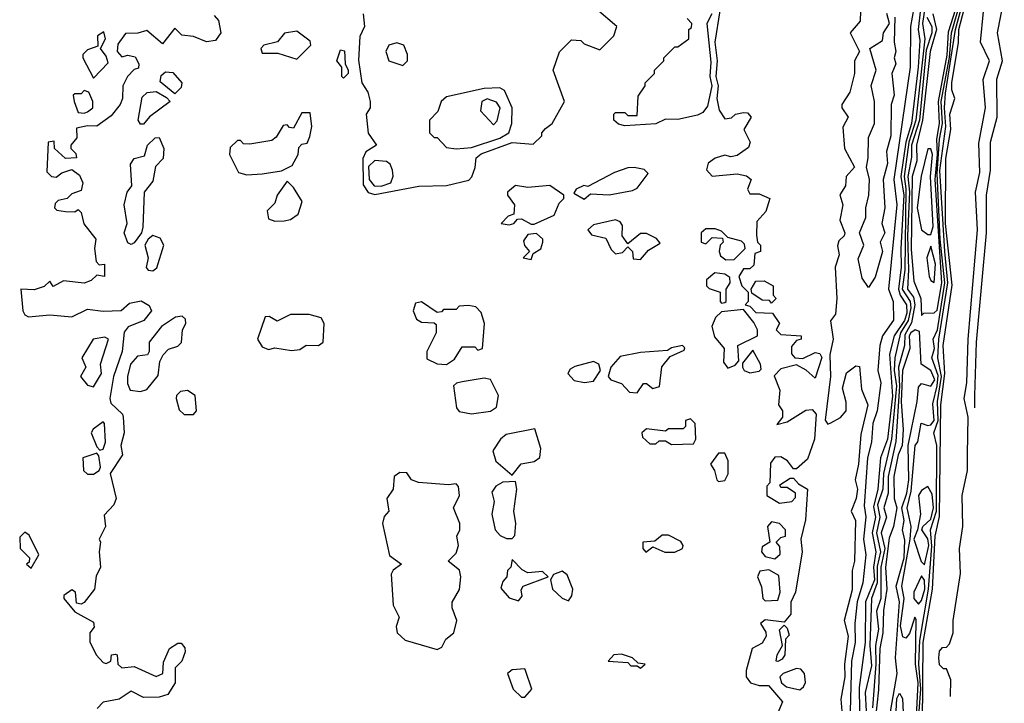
# Model space of a CAD drawing. Extents: x 2889633 to 3052318, y 540750 to 918690.
# Tile 398 of 656: x 3048868 to 3052020, y 676020 to 678207. Entities that reach past the tile are written whole.
import ezdxf

# ---------------------------------------------------------------- set-up
doc = ezdxf.new("R2010")
doc.units = 0

msp = doc.modelspace()

# ---------------------------------------------------------------- linework, layer by layer
at = {"layer": '0CON02XD'}
for points in [[(3051778.9, 678331.1), (3051758.5, 678195), (3051765.5, 678145.5), (3051737.1, 677885), (3051713.9, 677815), (3051699.4, 677705), (3051705, 677666), (3051701.8, 677405), (3051693.4, 677345), (3051718.9, 677305), (3051720.3, 677285), (3051712.5, 677245), (3051688.2, 677205), (3051670, 677125), (3051667.8, 677085), (3051674.7, 677035), (3051659.1, 676865), (3051633.1, 676755), (3051631.5, 676705), (3051614.6, 676655), (3051621.1, 676615), (3051610.4, 676565), (3051623.9, 676505), (3051612.7, 676457.3), (3051613.5, 676405), (3051594.6, 676355), (3051590, 676205), (3051595, 676140), (3051574.5, 676055), (3051577.5, 675995)], [(3051758.5, 678298.5), (3051744.2, 678175.8), (3051749.7, 678139.7), (3051744.2, 678055), (3051722.5, 677875), (3051704.8, 677815), (3051688.8, 677705), (3051698.9, 677645), (3051688.4, 677475), (3051690.3, 677415), (3051680.9, 677345), (3051686.8, 677325), (3051706.9, 677295), (3051707.5, 677267.5), (3051700.9, 677245), (3051667.5, 677195), (3051653, 677137), (3051662.6, 677002.6), (3051646.6, 676865), (3051623.3, 676805), (3051615.4, 676705), (3051601.8, 676648.2), (3051607.8, 676615), (3051597.2, 676565), (3051609.2, 676505), (3051601.2, 676455), (3051604.1, 676415), (3051576.2, 676345), (3051574.6, 676215), (3051555, 676070), (3051556.5, 675995)], [(3051926.1, 676965.3), (3051925.8, 677004.2), (3051931.4, 677175), (3051962.5, 677525), (3051962.5, 677645), (3051975.8, 677725), (3051975.8, 677815), (3051997.5, 677895), (3051996.1, 678016.1), (3052014.2, 678075), (3051998, 678165), (3052020, 678275)], [(3049967.5, 678225), (3049972.5, 678185), (3049957, 678153), (3049952.3, 678077.7), (3049963.3, 678005), (3049982.5, 677975), (3049990, 677945), (3049990, 677925), (3049977.5, 677905), (3049983.6, 677843.6), (3050010, 677805), (3049976, 677784), (3049966.8, 677763.2), (3049968.2, 677678.2), (3049983.6, 677653.6), (3050005, 677647.8), (3050146.1, 677673.9), (3050235, 677676), (3050306.1, 677693.9), (3050316.1, 677703.9), (3050326.1, 677733.9), (3050330, 677765), (3050345, 677778), (3050445, 677813.8), (3050511.7, 677808.3), (3050540, 677835), (3050540, 677845), (3050551.7, 677858.3), (3050572.5, 677875), (3050612.5, 677945), (3050576.2, 678045), (3050595.7, 678104.3), (3050635, 678142.5), (3050665, 678140), (3050675, 678130), (3050725, 678110), (3050770, 678155), (3050780, 678185), (3050715, 678240)], [(3051730.4, 678245), (3051719.2, 678185), (3051718.5, 678055), (3051666, 677695), (3051675.9, 677615), (3051648.9, 677345), (3051664.3, 677305), (3051665.8, 677245.8), (3051630, 677195), (3051621.5, 677165), (3051615.5, 677085), (3051624.3, 677045), (3051612.9, 676955), (3051599.4, 676915), (3051594.4, 676855), (3051582.5, 676805), (3051571.3, 676651.3), (3051576.4, 676616.4), (3051569.1, 676545), (3051576.5, 676495), (3051566.7, 676405), (3051548.8, 676345), (3051541.5, 676275), (3051542.7, 676215), (3051530.8, 676155), (3051526.8, 675995)], [(3051736.8, 675935), (3051744.2, 676085), (3051735.8, 676145), (3051738.3, 676288.3), (3051733.8, 676295), (3051716.9, 676243.1), (3051705, 676228.8), (3051695, 676232.5), (3051687.9, 676267.9), (3051699.4, 676355), (3051691.8, 676395), (3051718.8, 676545), (3051722, 676585), (3051709.2, 676645), (3051721.6, 676698.4), (3051734.3, 676844.3), (3051743.3, 676856.7), (3051753.9, 676916.1), (3051775, 676908.6), (3051785, 676911.1), (3051795.9, 676925), (3051791.7, 676978.3), (3051804.7, 677035), (3051808.3, 677068.3), (3051787.5, 677125), (3051796.8, 677155), (3051791.9, 677185), (3051806.5, 677215), (3051829.3, 677365), (3051814.8, 677505), (3051804.8, 677714.8), (3051812.7, 677825), (3051822.2, 677875), (3051817.8, 677945), (3051844.1, 678085.9), (3051851.4, 678165), (3051879.8, 678265)], [(3051729.7, 675755), (3051752.6, 676065), (3051746.8, 676145), (3051749.4, 676220.6), (3051777.7, 676385), (3051787.9, 676522.1), (3051783.5, 676575), (3051802.8, 676635), (3051803.5, 676845), (3051794.4, 676885), (3051807.9, 676925), (3051805.8, 676985), (3051818.8, 677065), (3051807.3, 677125), (3051810.8, 677185), (3051839.4, 677365), (3051829.5, 677465), (3051813.9, 677723.9), (3051833.3, 677865), (3051828.5, 677925), (3051832, 677972), (3051863.3, 678175), (3051887.9, 678265)], [(3051755, 677260), (3051762.5, 677267.5), (3051795, 677268.6), (3051805, 677278), (3051820.4, 677365), (3051798.2, 677695), (3051806.2, 677775), (3051804.4, 677825), (3051812.6, 677875), (3051809, 677945), (3051836.6, 678093.4), (3051841.7, 678168.3), (3051872, 678265)], [(3051757.8, 675955), (3051760.3, 676215), (3051789.7, 676385), (3051798.2, 676555), (3051812.1, 676617.9), (3051816.8, 676975), (3051829.7, 677075), (3051824.6, 677165), (3051853, 677357), (3051832.2, 677555), (3051832.9, 677762.9), (3051848.5, 677855), (3051845.6, 677905), (3051862, 677955), (3051851.9, 677981.9), (3051852.5, 678005), (3051873.6, 678133.6), (3051874.7, 678175), (3051897.8, 678265)], [(3049490.6, 678220.6), (3049504.4, 678204.4), (3049512, 678165), (3049495, 678140), (3049466.1, 678136.1), (3049425, 678153.3), (3049387.5, 678157.5), (3049365, 678180), (3049325, 678130), (3049275, 678172.5), (3049246.1, 678163.9), (3049207.5, 678162.5), (3049182, 678128), (3049180, 678105), (3049195, 678087.5), (3049215, 678093.3), (3049238.3, 678088.3), (3049250, 678065), (3049248.3, 678051.7), (3049235, 678047.5), (3049213.3, 678025), (3049198.8, 677995), (3049197.5, 677955), (3049190, 677935), (3049161.2, 677898.8), (3049115, 677866.2), (3049085, 677867.5), (3049050, 677860), (3049051.7, 677828.3), (3049032.5, 677805), (3049032.5, 677795), (3049048.3, 677778.3), (3049050, 677765), (3049015, 677762.5), (3048980, 677795), (3048978.3, 677818.3), (3048960, 677815), (3048955, 677720), (3048970, 677705), (3048985, 677702.5), (3049003, 677717), (3049035, 677727.5), (3049059.3, 677709.3), (3049070, 677685), (3049065, 677660), (3049035, 677650), (3049020, 677635), (3048991.7, 677628.3), (3048981.7, 677618.3), (3048980, 677605), (3048987.5, 677597.5), (3049015, 677593.3), (3049045, 677592.5), (3049055, 677600), (3049065, 677590), (3049074, 677554), (3049112.5, 677505), (3049107.5, 677475), (3049113.6, 677433.6), (3049123, 677423), (3049140, 677425), (3049140, 677385), (3049115, 677390), (3049097.5, 677372.5), (3049075, 677364.2), (3049008.3, 677371.7), (3048975, 677353.3), (3048965, 677370), (3048947, 677353), (3048915, 677342.5), (3048872.5, 677345), (3048878.8, 677275), (3048885, 677262.5), (3048896.4, 677256.4), (3048965, 677262.5), (3049035, 677256.2), (3049085, 677280.8), (3049135, 677274), (3049193.6, 677276.4), (3049220, 677300), (3049257.3, 677307.3), (3049283, 677293), (3049290, 677275), (3049266.2, 677245), (3049215.9, 677224.1), (3049203, 677207)], [(3050805, 677867.5), (3050785, 677872.5), (3050770, 677885), (3050770, 677905), (3050775, 677910), (3050805, 677910), (3050815, 677900), (3050845, 677900), (3050848.3, 677961.7), (3050870, 677995), (3050870, 678005), (3050900, 678035), (3050900, 678045), (3050930, 678075), (3050930, 678085), (3050965, 678120), (3050975, 678120), (3051010, 678145), (3051010, 678175), (3051018.3, 678181.7), (3051020, 678195), (3051005, 678210)], [(3051083.8, 678225), (3051067.5, 678195), (3051080.9, 678070.9), (3051077.5, 678025), (3051084.3, 677995), (3051070.3, 677929.7), (3051055, 677910), (3051038.3, 677901.7), (3050975, 677887.5), (3050935, 677888.8), (3050905, 677874), (3050805, 677867.5)], [(3051109.4, 678235), (3051093.6, 678135), (3051100.5, 678075), (3051096.9, 678025), (3051104.5, 677995), (3051100, 677955), (3051107, 677917), (3051125, 677890), (3051147, 677893), (3051160, 677905), (3051185, 677910), (3051198.3, 677908.3), (3051210, 677895), (3051186.7, 677855), (3051206.7, 677815), (3051201.7, 677798.3), (3051165, 677772.5), (3051145, 677767.5), (3051125, 677773.3), (3051095, 677763.8), (3051072, 677748), (3051066.4, 677726.4), (3051085, 677706.2), (3051165, 677713.3), (3051195, 677707.5), (3051210, 677695), (3051197.5, 677665), (3051205, 677650), (3051235, 677650), (3051270, 677635), (3051257, 677593), (3051228.3, 677561.7), (3051227, 677517), (3051230, 677495), (3051240, 677485), (3051240, 677465), (3051221.7, 677458.3), (3051218.3, 677421.7), (3051205, 677410), (3051185, 677410), (3051170, 677385), (3051180, 677355), (3051200, 677335), (3051200, 677305), (3051190, 677295), (3051205, 677290), (3051225, 677270), (3051278.3, 677268.3), (3051300, 677235), (3051290, 677215), (3051305, 677200), (3051370, 677195), (3051370, 677185), (3051355, 677180), (3051338.3, 677161.7), (3051338.3, 677138.3), (3051350, 677125), (3051375, 677122.5), (3051415, 677142.5), (3051429.3, 677139.3), (3051435.8, 677125.8), (3051415, 677060), (3051386.1, 677086.1), (3051355, 677102.5), (3051305, 677090), (3051283, 677067), (3051301.7, 677021.7), (3051297.5, 676975), (3051310, 676955), (3051310, 676935), (3051291.7, 676911.7), (3051325, 676920), (3051385, 676957.5), (3051405, 676960), (3051418, 676945), (3051412, 676865), (3051389.6, 676800.4), (3051355, 676770), (3051345, 676770), (3051325.9, 676795.9), (3051305, 676808.8), (3051285, 676807.5), (3051272, 676788), (3051270, 676725), (3051260, 676715), (3051260, 676685), (3051300.7, 676660.7), (3051340, 676665), (3051351.7, 676678.3), (3051351.7, 676691.7), (3051325, 676710)], [(3051560, 678235), (3051558.1, 678201.9), (3051526.2, 678165), (3051556.2, 678105), (3051540, 678075), (3051540, 678035), (3051525.7, 677975), (3051500, 677935), (3051500, 677925), (3051520, 677895), (3051503, 677863), (3051508, 677795), (3051540, 677735), (3051514, 677705), (3051511.2, 677675), (3051493.6, 677646.4), (3051503.3, 677615), (3051493.3, 677565), (3051510, 677525), (3051507.5, 677515), (3051490.4, 677499.6), (3051486.4, 677483.6), (3051491.2, 677455), (3051478.8, 677415), (3051484, 677315), (3051480, 677265), (3051463.6, 677243.6), (3051472.5, 677185), (3051461.1, 677135), (3051463.8, 677065), (3051446.2, 676926.2), (3051455, 676913.3), (3051465, 676916.7), (3051496.1, 676933.9), (3051513.3, 676955), (3051513.6, 676983.6), (3051501.7, 677028.3), (3051515, 677077.5), (3051545, 677100), (3051557, 677097), (3051562.5, 677025), (3051583.3, 676975), (3051560.7, 676879.3), (3051553.3, 676785), (3051542.5, 676735), (3051550, 676705), (3051546, 676675), (3051530, 676635), (3051543.3, 676605), (3051540, 676475), (3051532.5, 676445), (3051533, 676383), (3051507.5, 676285), (3051520, 676235), (3051508, 676145), (3051510, 676105), (3051497, 676033), (3051500, 675995)], [(3051670, 678215), (3051667.5, 678135), (3051672.5, 678105), (3051667.5, 678085), (3051672.5, 678065), (3051660, 678035), (3051667.5, 677965), (3051657.5, 677935), (3051656.7, 677835), (3051642.5, 677785), (3051646.4, 677746.4), (3051632.5, 677695), (3051637.5, 677605), (3051627.5, 677555), (3051637.5, 677525), (3051622.5, 677495), (3051630, 677465), (3051607, 677383), (3051585, 677350), (3051565, 677380), (3051551.7, 677441.7), (3051570, 677485), (3051556.7, 677525), (3051576.4, 677573.6), (3051576.7, 677605), (3051586.2, 677645), (3051588.8, 677695), (3051578.8, 677735), (3051584.2, 677765), (3051585, 677830), (3051604, 677875), (3051604.2, 677945), (3051594.3, 677995.7), (3051610, 678045), (3051590, 678115), (3051630, 678140), (3051633.3, 678165), (3051652.5, 678195), (3051643.6, 678226.4)], [(3051772.5, 678215), (3051787.5, 678185), (3051788.2, 678165), (3051770.4, 678109.6), (3051748.4, 677885), (3051722.9, 677805), (3051722.8, 677767.2), (3051711.6, 677705), (3051716.8, 677655), (3051710, 677515), (3051713, 677407), (3051710, 677345), (3051729.1, 677319.1), (3051734, 677295), (3051723, 677237), (3051701.3, 677198.7), (3051700.5, 677165), (3051681.3, 677095), (3051684.3, 677034.3), (3051672.4, 676857.6), (3051648.2, 676745), (3051648.2, 676691.8), (3051634.4, 676645.6), (3051642.5, 676615), (3051625.8, 676565.8), (3051637.7, 676515), (3051624.7, 676455), (3051624.4, 676355), (3051610.6, 676315), (3051617.4, 676257.4), (3051607.7, 676205), (3051609.2, 676145), (3051597.7, 676005)], [(3051791.5, 678225), (3051803.3, 678175), (3051783.2, 678105), (3051758.6, 677885), (3051738.5, 677805), (3051740, 677755), (3051724.7, 677705), (3051721.5, 677471.5), (3051730, 677370), (3051753.1, 677315), (3051755, 677260)], [(3051847.8, 676042.1), (3051848.8, 676095), (3051835, 676130), (3051825, 676130), (3051813, 676143), (3051810, 676165), (3051813, 676187), (3051821.7, 676198.3), (3051835, 676200), (3051845, 676210), (3051855.8, 676245), (3051856, 676285), (3051880, 676435), (3051876.9, 676515), (3051886.9, 676585), (3051885.6, 676685), (3051902.5, 676765), (3051902.7, 676817.3), (3051904, 676935), (3051891.2, 676995), (3051900, 677045), (3051904.2, 677185), (3051934.2, 677535), (3051928, 677655), (3051941.7, 677718.3), (3051938.3, 677811.7), (3051960, 677925), (3051952.5, 678015), (3051972.5, 678075), (3051943.3, 678135), (3051953, 678233)], [(3049105, 678020), (3049151.7, 678068.3), (3049145, 678090), (3049127.5, 678115), (3049142.5, 678145), (3049137.5, 678167.5), (3049117.5, 678155), (3049118.3, 678121.7), (3049085, 678110), (3049070, 678095), (3049070, 678085), (3049105, 678020)], [(3049755, 678080), (3049800, 678125), (3049798.3, 678138.3), (3049755, 678170), (3049716.4, 678163.6), (3049693.6, 678136.4), (3049650, 678125), (3049640, 678115), (3049645, 678100), (3049695, 678100), (3049755, 678080)], [(3050095, 678060), (3050110, 678075), (3050110, 678095), (3050097.5, 678125), (3050075, 678132.5), (3050050, 678125), (3050040, 678105), (3050050, 678075), (3050095, 678060)], [(3049905, 678020), (3049900, 678025), (3049900, 678055), (3049883.3, 678075), (3049895, 678110), (3049907.5, 678107.5), (3049910, 678065), (3049920, 678045), (3049920, 678035), (3049905, 678020)], [(3049365, 677970), (3049318.3, 678008.3), (3049321.7, 678028.3), (3049335, 678040), (3049358.3, 678038.3), (3049387.5, 678005), (3049385, 677990), (3049365, 677970)], [(3050265, 677793.8), (3050315, 677797.5), (3050405, 677828.1), (3050433.8, 677845), (3050444, 677875), (3050444.2, 677925), (3050420, 677980), (3050405, 677989.2), (3050355, 677987.1), (3050235, 677960), (3050217.5, 677945), (3050207, 677913), (3050180, 677885), (3050180, 677845), (3050195, 677830), (3050205, 677830), (3050235, 677797.5), (3050265, 677793.8)], [(3049075, 677907.5), (3049085, 677912.5), (3049102.5, 677925), (3049102.5, 677945), (3049090, 677975), (3049075, 677980), (3049065, 677970), (3049045, 677970), (3049040, 677965), (3049042.5, 677945), (3049055, 677910), (3049075, 677907.5)], [(3049265, 677872.5), (3049255, 677872.5), (3049247.5, 677885), (3049260.7, 677959.3), (3049276.4, 677973.6), (3049305, 677977.5), (3049338.3, 677958.3), (3049350, 677945), (3049283.6, 677896.4), (3049265, 677872.5)], [(3050385, 677870), (3050397, 677883), (3050406.7, 677925), (3050395, 677942.5), (3050365, 677953.3), (3050347.5, 677945), (3050343.3, 677915), (3050385, 677870)], [(3049595, 677710), (3049645, 677714), (3049706.4, 677723.6), (3049740, 677740), (3049760, 677775), (3049761.7, 677798.3), (3049771.7, 677808.3), (3049788.3, 677811.7), (3049797, 677833), (3049803.3, 677865), (3049798.3, 677908.3), (3049771.7, 677908.3), (3049745, 677860), (3049731.7, 677861.7), (3049725, 677870), (3049711.7, 677868.3), (3049689.3, 677830.7), (3049675, 677820), (3049605, 677808.8), (3049585, 677810), (3049575, 677820), (3049565, 677820), (3049541.7, 677798.3), (3049540, 677775), (3049568.3, 677718.3), (3049595, 677710)], [(3049225, 677487.5), (3049215, 677492.5), (3049202.5, 677525), (3049212.5, 677555), (3049202.5, 677615), (3049212.5, 677655), (3049227.5, 677675), (3049222.5, 677745), (3049235, 677762.5), (3049268.3, 677771.7), (3049277.5, 677805), (3049301.7, 677828.3), (3049315, 677830), (3049330, 677795), (3049327.5, 677762.5), (3049303, 677737), (3049295, 677690), (3049266.7, 677655), (3049263, 677543), (3049258, 677525), (3049235, 677493.3), (3049225, 677487.5)], [(3051775, 677519.2), (3051785, 677520), (3051792.3, 677545), (3051783.4, 677705), (3051789.7, 677775), (3051785, 677793.8), (3051775, 677793.8), (3051754.2, 677705.8), (3051740.7, 677605), (3051754.5, 677534.5), (3051775, 677519.2)], [(3050025, 677674.3), (3050056.7, 677685), (3050063.6, 677706.4), (3050062, 677725), (3050054.1, 677744.1), (3050042.7, 677752.7), (3050005, 677755.8), (3049985, 677737.5), (3049987.5, 677695), (3050002.5, 677675), (3050025, 677674.3)], [(3050675, 677632.5), (3050695, 677650), (3050755, 677646.2), (3050829.6, 677660.4), (3050845, 677667.5), (3050880, 677715), (3050867, 677727), (3050835, 677733.8), (3050815, 677733.3), (3050772.3, 677717.7), (3050687, 677673), (3050673.6, 677676.4), (3050650, 677665), (3050641.7, 677651.7), (3050675, 677632.5)], [(3049685, 677562.5), (3049715, 677563.8), (3049735, 677567.5), (3049760, 677585), (3049772.5, 677625), (3049745, 677670), (3049725, 677690), (3049692.5, 677645), (3049685, 677620), (3049660, 677595), (3049665, 677570), (3049685, 677562.5)], [(3050435, 677550), (3050450, 677555), (3050461.7, 677568.3), (3050475, 677570), (3050505, 677552.5), (3050515, 677552.5), (3050578.8, 677581.2), (3050595, 677620), (3050610, 677635), (3050610, 677645), (3050565, 677676.2), (3050495, 677670), (3050455, 677676.7), (3050430, 677655), (3050430, 677645), (3050452.5, 677615), (3050450, 677585), (3050431.7, 677578.3), (3050410, 677555), (3050435, 677550)], [(3050855, 677440), (3050880.7, 677469.3), (3050918.3, 677491.7), (3050907, 677507), (3050875, 677522.5), (3050855, 677522.5), (3050815, 677490), (3050796.7, 677515), (3050798.3, 677548.3), (3050790, 677560), (3050775, 677566.7), (3050705, 677550), (3050686.7, 677535), (3050698.3, 677518.3), (3050745, 677507.5), (3050761.2, 677471.2), (3050775, 677457.5), (3050798.3, 677461.7), (3050815, 677480), (3050830, 677465), (3050831.7, 677441.7), (3050855, 677440)], [(3049295, 677403.3), (3049307, 677413), (3049330, 677485), (3049317.7, 677507.7), (3049295, 677516.2), (3049280, 677505), (3049268.8, 677485), (3049280, 677445), (3049273.6, 677413.6), (3049280, 677405), (3049295, 677403.3)], [(3050505, 677440), (3050511.7, 677458.3), (3050536.1, 677473.9), (3050542.5, 677495), (3050542.5, 677505), (3050523, 677523), (3050495, 677520), (3050480.7, 677499.3), (3050483.9, 677483.9), (3050500, 677465), (3050480, 677445), (3050505, 677440)], [(3051128.3, 677438.3), (3051155, 677440), (3051190, 677475), (3051188.3, 677488.3), (3051178.3, 677498.3), (3051135, 677510), (3051115, 677530), (3051095, 677537.5), (3051065, 677537.5), (3051050, 677525), (3051050, 677495), (3051065, 677490), (3051085, 677510), (3051118.3, 677508.3), (3051120, 677495), (3051110, 677485), (3051107.5, 677465), (3051111.7, 677451.7), (3051128.3, 677438.3)], [(3051795, 677366.2), (3051800, 677425), (3051785, 677482.5), (3051772.5, 677445), (3051780, 677385), (3051785, 677372), (3051795, 677366.2)], [(3051115, 677300), (3051125, 677302.5), (3051130, 677305), (3051130, 677345), (3051142.5, 677365), (3051141.7, 677381.7), (3051125, 677392.5), (3051093, 677397), (3051066.7, 677375), (3051066.7, 677355), (3051075, 677346.7), (3051110, 677335), (3051110, 677305), (3051115, 677300)], [(3051275, 677300), (3051268.3, 677308.3), (3051245, 677310), (3051211.7, 677331.7), (3051210, 677345), (3051225, 677370), (3051251.7, 677371.7), (3051280, 677355), (3051280, 677325), (3051290, 677315), (3051275, 677300)], [(3050235, 677103.8), (3050259.6, 677120.4), (3050285, 677160), (3050325, 677160), (3050335, 677150), (3050350, 677155), (3050356.2, 677235), (3050345, 677270), (3050328.3, 677288.3), (3050305, 677292.5), (3050275, 677290), (3050265, 677280), (3050225, 677280), (3050218.3, 677271.7), (3050205, 677270), (3050155, 677303.8), (3050135, 677300), (3050128, 677275), (3050138.3, 677248.3), (3050155, 677238.8), (3050195, 677237.5), (3050201.7, 677231.7), (3050201.2, 677205), (3050171.2, 677145), (3050171.7, 677121.7), (3050205, 677106.2), (3050235, 677103.8)], [(3049738.3, 677148.3), (3049765, 677152), (3049785, 677166), (3049825, 677164), (3049840, 677175), (3049842.5, 677235), (3049833, 677253), (3049795, 677263.8), (3049735, 677263.8), (3049692.5, 677242.5), (3049667, 677257), (3049653.6, 677256.4), (3049630, 677185), (3049645, 677160), (3049665, 677151.2), (3049685, 677156.7), (3049738.3, 677148.3)], [(3051135, 677092.5), (3051158.3, 677101.7), (3051170, 677115), (3051167.5, 677165), (3051230, 677195), (3051230, 677215), (3051218.3, 677238.3), (3051185, 677280), (3051115, 677272.5), (3051096, 677254), (3051083.3, 677225), (3051092.3, 677192.3), (3051123.3, 677155), (3051120.7, 677110.7), (3051135, 677092.5)], [(3049255, 677017.5), (3049275, 677023.3), (3049311.7, 677068.3), (3049317, 677113), (3049327.5, 677135), (3049345, 677152.5), (3049375, 677162.5), (3049385.9, 677174.1), (3049390, 677215), (3049400, 677235), (3049398.8, 677248.8), (3049388, 677258), (3049367.5, 677255), (3049322.5, 677225), (3049282.5, 677175), (3049283.3, 677145), (3049277.5, 677135), (3049245, 677130), (3049222.5, 677105), (3049213.3, 677065), (3049213.3, 677043.3), (3049221.7, 677021.7), (3049255, 677017.5)], [(3049203, 677207), (3049196.2, 677145), (3049168.8, 677065), (3049156.7, 676995), (3049160, 676980), (3049197.5, 676945), (3049200, 676935), (3049202.5, 676885), (3049192.5, 676845), (3049197.5, 676815), (3049157.5, 676755), (3049177.5, 676675), (3049170, 676655), (3049138.3, 676621.7), (3049142.5, 676585), (3049122.5, 676545), (3049127.5, 676535), (3049122.5, 676505), (3049127.5, 676455), (3049113, 676427), (3049107.5, 676385), (3049075, 676342.5), (3049065, 676337.5), (3049050, 676340), (3049046.7, 676375), (3049035, 676382.5), (3049010, 676365), (3049010, 676355), (3049045, 676312.5), (3049105, 676280), (3049107, 676263), (3049092.5, 676245), (3049093.3, 676216.7), (3049113.3, 676175), (3049135, 676150), (3049145, 676147.5), (3049160, 676155), (3049162.5, 676175), (3049175, 676177.5), (3049180, 676175), (3049182.5, 676145), (3049195, 676133.3), (3049235, 676138), (3049305, 676105.8), (3049326.2, 676115), (3049328.3, 676151.7), (3049347.5, 676195), (3049375, 676212.5), (3049385, 676212.5), (3049397, 676197), (3049397.5, 676185), (3049387.5, 676155), (3049366.4, 676133.6), (3049366.2, 676085), (3049342, 676048), (3049315, 676040), (3049265, 676038.5), (3049225, 676058.8), (3049187.1, 676032.9), (3049135, 676023.8), (3049116.4, 676003.6)], [(3051638.9, 675895), (3051676.8, 676115), (3051671.3, 676165), (3051684.7, 676345), (3051674.3, 676395), (3051699.5, 676485), (3051701.9, 676541.9), (3051694.2, 676575), (3051699.2, 676605), (3051692, 676645), (3051708.3, 676691.7), (3051714.7, 676735), (3051712, 676845), (3051740.9, 676985), (3051745, 677031.2), (3051755, 677042.5), (3051785, 677034.2), (3051797.7, 677055), (3051785, 677084.3), (3051754.3, 677104.3), (3051748.8, 677208.8), (3051735, 677214.3), (3051720.6, 677205), (3051715.5, 677195), (3051718.1, 677155), (3051694.6, 677085), (3051689.7, 676985), (3051695.8, 676895), (3051692.9, 676845), (3051680.4, 676815), (3051666.2, 676745), (3051667.3, 676675), (3051676.2, 676645), (3051665.8, 676585), (3051651.4, 676548.6), (3051639.6, 676455), (3051643.5, 676385), (3051632.9, 676317.1), (3051631.3, 676245), (3051621.3, 676195), (3051617.2, 676062.8), (3051606.2, 675965)], [(3049105, 677032.5), (3049130, 677075), (3049127.5, 677105), (3049152.5, 677185), (3049141.2, 677191.2), (3049103.8, 677185), (3049067.5, 677125), (3049080, 677095), (3049062.5, 677065), (3049085, 677037.5), (3049105, 677032.5)], [(3050845, 677013.3), (3050865, 677042.5), (3050875, 677042.5), (3050895, 677027.5), (3050916.4, 677033.6), (3050924.1, 677095.9), (3050950.7, 677129.3), (3050995, 677150), (3050997, 677157), (3050990, 677165), (3050955, 677157.5), (3050941.7, 677148.3), (3050855, 677142.5), (3050790.7, 677129.3), (3050760, 677095), (3050752.5, 677065), (3050760, 677055), (3050795, 677042.5), (3050820, 677015), (3050845, 677013.3)], [(3051205, 677076.7), (3051235, 677082.5), (3051241.7, 677088.3), (3051240, 677105), (3051215, 677150), (3051181.7, 677108.3), (3051182.5, 677095), (3051187.5, 677085), (3051205, 677076.7)], [(3050676.4, 677046.4), (3050705, 677050), (3050727.5, 677085), (3050722.5, 677105), (3050705, 677113.3), (3050645, 677097.5), (3050630.7, 677089.3), (3050622.5, 677075), (3050643, 677053), (3050676.4, 677046.4)], [(3050315, 676946.2), (3050375, 676954), (3050395, 676967.5), (3050401.2, 677005), (3050375.8, 677055.8), (3050355, 677060), (3050285, 677048), (3050266.1, 677043.9), (3050256.7, 677035), (3050266.2, 676965), (3050275, 676953.3), (3050315, 676946.2)], [(3049425, 676944.2), (3049434.2, 676955.8), (3049430, 677005), (3049405, 677021.1), (3049382.9, 677017.1), (3049370, 677005), (3049369.2, 676995), (3049379.1, 676959.1), (3049395, 676944.3), (3049425, 676944.2)], [(3049125, 676830), (3049135, 676832.5), (3049143.3, 676855), (3049140, 676915), (3049135, 676920), (3049103.6, 676896.4), (3049097.5, 676885), (3049115, 676840), (3049125, 676830)], [(3050955, 676847.5), (3051025, 676850), (3051032.5, 676865), (3051030, 676915), (3051015, 676930), (3051000, 676925), (3051000, 676905), (3050991.7, 676898.3), (3050945, 676897.5), (3050935, 676890), (3050875, 676897.5), (3050860, 676885), (3050861.7, 676871.7), (3050885, 676850), (3050905, 676850), (3050915, 676860), (3050935, 676860), (3050955, 676847.5)], [(3050445, 676750), (3050473.9, 676786.1), (3050515, 676793.8), (3050533.6, 676806.4), (3050536.7, 676835), (3050517.5, 676897.5), (3050425, 676880), (3050407.5, 676865), (3050382.5, 676827.5), (3050392.5, 676795), (3050445, 676750)], [(3049085, 676752.5), (3049105, 676753.3), (3049122.5, 676765), (3049126.7, 676775), (3049121.7, 676811.7), (3049115, 676820), (3049070, 676805), (3049072.5, 676765), (3049085, 676752.5)], [(3051105, 676730), (3051125, 676732.5), (3051136.4, 676753.6), (3051136.1, 676796.1), (3051125, 676820), (3051105, 676820), (3051080, 676785), (3051092.5, 676765), (3051100, 676735), (3051105, 676730)], [(3050205, 676192.5), (3050220, 676200), (3050232.5, 676225), (3050257.5, 676245), (3050267.5, 676285), (3050252.5, 676325), (3050253, 676343), (3050276.2, 676383.8), (3050280, 676425), (3050276.1, 676446.1), (3050240, 676475), (3050265, 676500), (3050272.5, 676525), (3050267.5, 676555), (3050276.7, 676575), (3050276.7, 676595), (3050256.7, 676645), (3050276.2, 676685), (3050273, 676713), (3050265, 676722.5), (3050241.2, 676718.8), (3050145, 676726.2), (3050122.5, 676735), (3050107.5, 676757.5), (3050085, 676758), (3050066.7, 676745), (3050063.3, 676705), (3050043.3, 676675), (3050050, 676635), (3050035, 676617.5), (3050029.2, 676595), (3050052.3, 676492.3), (3050090, 676465), (3050064, 676446), (3050057, 676433), (3050063.9, 676333.9), (3050083.3, 676295), (3050073.9, 676266.1), (3050076.7, 676245), (3050102.3, 676222.3), (3050205, 676192.5)], [(3050427, 676547), (3050445, 676547.5), (3050453, 676557), (3050456.7, 676595), (3050450, 676635), (3050460, 676705), (3050455, 676730), (3050415, 676727.5), (3050392.5, 676715), (3050380, 676695), (3050387.5, 676665), (3050380, 676625), (3050390, 676575), (3050406.7, 676556.7), (3050427, 676547)], [(3051325, 676710), (3051305, 676710), (3051301.7, 676718.3), (3051335, 676740), (3051345, 676740), (3051361.7, 676721.7), (3051390, 676705), (3051383.6, 676606.4), (3051368.8, 676545), (3051373.3, 676505), (3051352, 676375), (3051337, 676343), (3051336.2, 676305), (3051315, 676280), (3051255, 676287.5), (3051240, 676275), (3051257, 676247), (3051257.5, 676235), (3051245, 676212.5), (3051212.5, 676195), (3051193.3, 676125), (3051193.8, 676105), (3051207.5, 676085), (3051235, 676076.7), (3051265, 676076.7), (3051310, 676025), (3051295, 675990)], [(3051765, 676463.3), (3051778.6, 676525), (3051775, 676545.7), (3051756.2, 676575), (3051758.8, 676585), (3051785, 676608.6), (3051793, 676645), (3051789.2, 676689.2), (3051775, 676714), (3051755, 676700.6), (3051745.4, 676685), (3051751.5, 676625), (3051742.5, 676575), (3051730, 676545), (3051753.5, 676473.5), (3051765, 676463.3)], [(3051285, 676482.5), (3051303, 676497), (3051301.7, 676521.7), (3051290, 676535), (3051305, 676550), (3051320, 676555), (3051320, 676575), (3051300, 676595), (3051275, 676600), (3051262.5, 676585), (3051270, 676535), (3051245, 676520), (3051242.5, 676505), (3051255, 676490), (3051285, 676482.5)], [(3048905, 676452.5), (3048930, 676495), (3048898.3, 676558.3), (3048885, 676567.5), (3048868.3, 676551.7), (3048870, 676515), (3048900, 676485), (3048898.3, 676471.7), (3048890, 676465), (3048905, 676452.5)], [(3050873, 676503), (3050895, 676520), (3050933.6, 676503.6), (3050965, 676503.8), (3050990, 676515), (3050992.5, 676525), (3050985, 676537.5), (3050945, 676557.5), (3050925, 676557.5), (3050901.7, 676538.3), (3050862.5, 676535), (3050862.5, 676515), (3050873, 676503)], [(3050465, 676347.5), (3050477, 676363), (3050473, 676383), (3050480, 676395), (3050560, 676425), (3050541.7, 676441.7), (3050495, 676437.5), (3050477, 676447), (3050445, 676480), (3050440, 676455), (3050430, 676445), (3050427.5, 676425), (3050415, 676410), (3050408.3, 676388.3), (3050435, 676357.5), (3050465, 676347.5)], [(3050625, 676347.5), (3050636, 676364), (3050638.8, 676385), (3050620.7, 676430.7), (3050605, 676442.5), (3050577.5, 676432.5), (3050567.5, 676415), (3050573.8, 676385), (3050605, 676356.2), (3050625, 676347.5)], [(3051255, 676347.5), (3051295, 676350), (3051302.5, 676375), (3051298.3, 676428.3), (3051266.4, 676446.4), (3051237.5, 676442.5), (3051230, 676425), (3051243, 676393), (3051247.5, 676355), (3051255, 676347.5)], [(3051745, 676336.7), (3051755, 676348.8), (3051765.3, 676385), (3051764.2, 676414.2), (3051755, 676427.5), (3051730, 676375), (3051730.8, 676355), (3051745, 676336.7)], [(3051295, 676153.3), (3051290, 676155), (3051292.5, 676175), (3051310, 676205), (3051300, 676255), (3051315, 676270), (3051325, 676260), (3051331.7, 676238.3), (3051320, 676225), (3051317.5, 676175), (3051309.3, 676160.7), (3051295, 676153.3)], [(3050855, 676132.5), (3050870, 676145), (3050848.3, 676148.3), (3050830, 676165), (3050795, 676177.5), (3050770, 676175), (3050752.5, 676155), (3050815, 676150), (3050825, 676140), (3050845, 676140), (3050855, 676132.5)], [(3050485, 676040), (3050507.5, 676065), (3050487.5, 676125), (3050485, 676130), (3050445, 676127.5), (3050430, 676115), (3050447.5, 676065), (3050475, 676040), (3050485, 676040)], [(3051365, 676063.3), (3051377.7, 676072.3), (3051383.9, 676086.1), (3051380, 676115), (3051369.2, 676129.2), (3051355, 676131.2), (3051312.5, 676115), (3051301.2, 676105), (3051306.7, 676085), (3051323, 676073), (3051365, 676063.3)], [(3051673.6, 675995), (3051676.2, 676035), (3051685, 676052.5), (3051693.8, 676035), (3051698.2, 675945)]]:
    msp.add_lwpolyline(points, dxfattribs=at)

doc.saveas('drawing.dxf')
